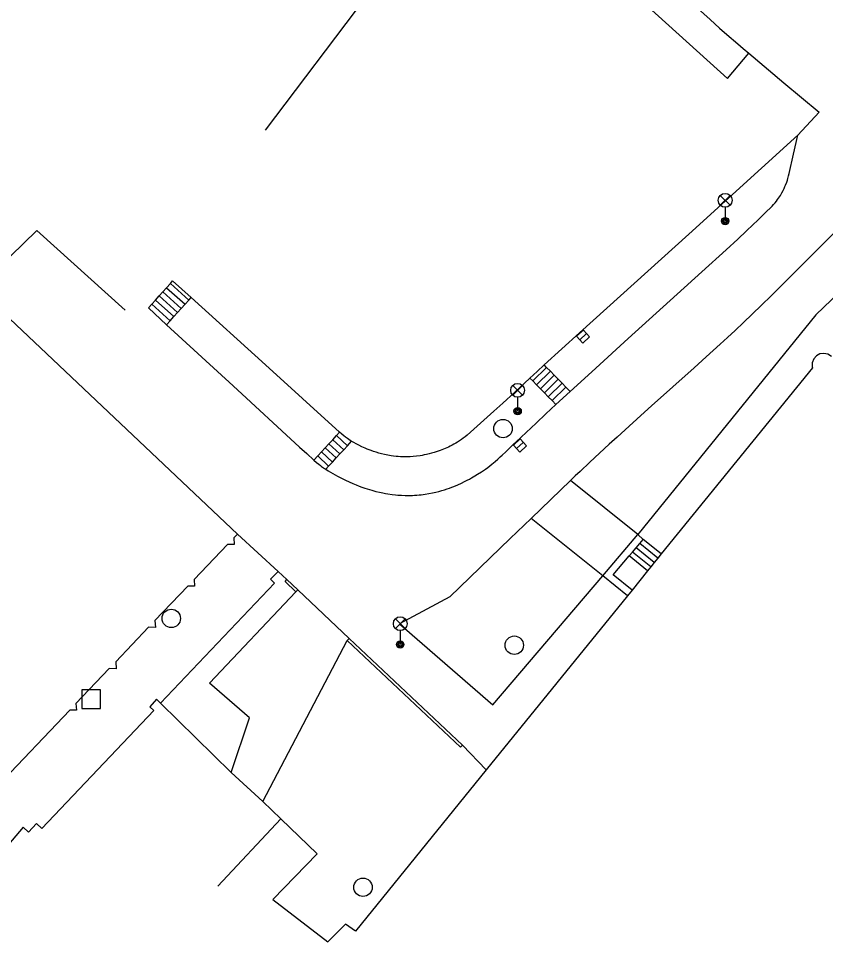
# Model space of a CAD drawing. Extents: x -538441 to -536770, y -1181008 to -1179809.
# Drawn here: x -537742.3 to -537698.6, y -1180844.3 to -1180793.5 of the extents above; entities that cross this region are included whole.
import ezdxf

# ---------------------------------------------------------------- set-up
doc = ezdxf.new("R2010")
doc.units = 0
for name, color, linetype in [('Vrstva 10', 7, 'Continuous'), ('Vrstva 11', 7, 'Continuous'), ('Vrstva 26', 7, 'Continuous'), ('Vrstva 27', 7, 'Continuous'), ('Vrstva 33', 7, 'Continuous'), ('Vrstva 5', 7, 'Continuous'), ('Vrstva 7', 7, 'Continuous')]:
    doc.layers.add(name, color=color, linetype=linetype)

msp = doc.modelspace()

# ---------------------------------------------------------------- linework, layer by layer
at = {"layer": 'Vrstva 10'}
msp.add_line((-537700.825, -1180796.915), (-537698.92, -1180798.51), dxfattribs=at)
msp.add_lwpolyline([(-537706.861, -1180791.643), (-537706.354, -1180792.113), (-537705.908, -1180792.522), (-537705.517, -1180792.879), (-537704.829, -1180793.499), (-537704.31, -1180793.961), (-537703.918, -1180794.304), (-537703.327, -1180794.815), (-537703.029, -1180795.068), (-537702.73, -1180795.32), (-537700.825, -1180796.915)], dxfattribs=at)
at = {"layer": 'Vrstva 11'}
for p, q in [((-537713.86, -1180787.64), (-537703.89, -1180796.69)), ((-537703.89, -1180796.69), (-537702.73, -1180795.32)), ((-537698.92, -1180798.51), (-537700.07, -1180799.75)), ((-537700.07, -1180799.75), (-537705.985, -1180805.11)), ((-537689.08, -1180799.79), (-537699.091, -1180809.494)), ((-537705.985, -1180805.11), (-537711.9, -1180810.47)), ((-537734.281, -1180808.02), (-537733.286, -1180808.914)), ((-537734.08, -1180807.797), (-537733.086, -1180808.69)), ((-537732.95, -1180808.54), (-537733.96, -1180807.65)), ((-537734.682, -1180808.466), (-537733.687, -1180809.36)), ((-537734.481, -1180808.243), (-537733.486, -1180809.137)), ((-537728.93, -1180812.195), (-537732.95, -1180808.54)), ((-537735.083, -1180808.913), (-537734.089, -1180809.806)), ((-537734.882, -1180808.689), (-537733.888, -1180809.582)), ((-537735.26, -1180809.11), (-537734.29, -1180810.03)), ((-537699.091, -1180809.494), (-537708.75, -1180821.39)), ((-537724.91, -1180815.85), (-537728.93, -1180812.195)), ((-537713.691, -1180812.331), (-537714.439, -1180813.064)), ((-537713.481, -1180812.545), (-537714.229, -1180813.278)), ((-537713.271, -1180812.76), (-537714.019, -1180813.493)), ((-537713.061, -1180812.974), (-537713.809, -1180813.707)), ((-537712.851, -1180813.188), (-537713.599, -1180813.921)), ((-537712.642, -1180813.403), (-537713.39, -1180814.135)), ((-537713.18, -1180814.35), (-537712.408, -1180813.642)), ((-537724.482, -1180816.578), (-537725.075, -1180816.029)), ((-537725.094, -1180817.238), (-537725.687, -1180816.689)), ((-537724.89, -1180817.018), (-537725.483, -1180816.469)), ((-537724.686, -1180816.798), (-537725.279, -1180816.249)), ((-537725.502, -1180817.679), (-537726.096, -1180817.129)), ((-537725.298, -1180817.458), (-537725.891, -1180816.909)), ((-537708.75, -1180821.39), (-537712.4, -1180818.46)), ((-537710.65, -1180823.62), (-537714.525, -1180820.51)), ((-537715.665, -1180821.61), (-537718.93, -1180824.76)), ((-537707.472, -1180822.44), (-537708.446, -1180821.649)), ((-537707.85, -1180822.905), (-537708.835, -1180822.105)), ((-537707.661, -1180822.672), (-537708.64, -1180821.877)), ((-537708.214, -1180823.354), (-537709.209, -1180822.546)), ((-537708.039, -1180823.138), (-537709.029, -1180822.334)), ((-537716.6, -1180830.61), (-537710.65, -1180823.62)), ((-537731.96, -1180829.43), (-537727.283, -1180824.489)), ((-537724.39, -1180827.01), (-537727.18, -1180824.38)), ((-537718.93, -1180824.76), (-537721.66, -1180826.23)), ((-537721.66, -1180826.23), (-537716.6, -1180830.61)), ((-537729.06, -1180835.85), (-537724.492, -1180827.119)), ((-537729.8, -1180831.32), (-537731.96, -1180829.43)), ((-537730.776, -1180834.266), (-537729.8, -1180831.32)), ((-537718.25, -1180832.8), (-537716.965, -1180834.133))]:
    msp.add_line(p, q, dxfattribs=at)
for points in [[(-537700.87, -1180802.757), (-537700.816, -1180802.645), (-537700.772, -1180802.546), (-537700.736, -1180802.459), (-537700.677, -1180802.304), (-537700.637, -1180802.186), (-537700.61, -1180802.098), (-537700.573, -1180801.964), (-537700.54, -1180801.83), (-537700.305, -1180800.79), (-537700.07, -1180799.75)], [(-537695.49, -1180802.44), (-537698.505, -1180805.445), (-537701.52, -1180808.45), (-537702.05, -1180808.972), (-537702.551, -1180809.457)], [(-537702.248, -1180804.364), (-537701.858, -1180803.985), (-537701.47, -1180803.6), (-537701.383, -1180803.509), (-537701.305, -1180803.42), (-537701.235, -1180803.334), (-537701.172, -1180803.25), (-537701.115, -1180803.171), (-537701.064, -1180803.094), (-537701.018, -1180803.022), (-537700.937, -1180802.882), (-537700.87, -1180802.757)], [(-537703.96, -1180805.96), (-537703.329, -1180805.381), (-537702.859, -1180804.945), (-537702.509, -1180804.614), (-537702.248, -1180804.364)], [(-537711.025, -1180812.377), (-537709.26, -1180810.771), (-537706.609, -1180808.367), (-537705.284, -1180807.164), (-537703.96, -1180805.96)], [(-537735.26, -1180809.11), (-537735.083, -1180808.913), (-537734.882, -1180808.689), (-537734.682, -1180808.466), (-537734.481, -1180808.243), (-537734.281, -1180808.02), (-537734.08, -1180807.797), (-537733.96, -1180807.65)], [(-537734.29, -1180810.03), (-537734.089, -1180809.806), (-537733.888, -1180809.582), (-537733.687, -1180809.36), (-537733.486, -1180809.137), (-537733.286, -1180808.914), (-537733.086, -1180808.69), (-537732.95, -1180808.54)], [(-537702.551, -1180809.457), (-537703.024, -1180809.908), (-537703.471, -1180810.328), (-537703.892, -1180810.719), (-537704.288, -1180811.084), (-537705.035, -1180811.765), (-537705.691, -1180812.357), (-537707.998, -1180814.42), (-537708.574, -1180814.937), (-537709.435, -1180815.716), (-537709.863, -1180816.107)], [(-537734.29, -1180810.03), (-537730.685, -1180813.34), (-537727.08, -1180816.65)], [(-537711.9, -1180810.47), (-537712.86, -1180811.335), (-537713.82, -1180812.2)], [(-537713.82, -1180812.2), (-537714.206, -1180812.554), (-537714.59, -1180812.91)], [(-537712.408, -1180813.642), (-537712.642, -1180813.403), (-537712.851, -1180813.188), (-537713.061, -1180812.974), (-537713.271, -1180812.76), (-537713.481, -1180812.545), (-537713.691, -1180812.331), (-537713.82, -1180812.2)], [(-537712.408, -1180813.642), (-537712.032, -1180813.297), (-537711.025, -1180812.377)], [(-537714.59, -1180812.91), (-537715.434, -1180813.687), (-537716.068, -1180814.268), (-537716.545, -1180814.702), (-537716.905, -1180815.027), (-537717.449, -1180815.514), (-537718, -1180816), (-537718.104, -1180816.087), (-537718.207, -1180816.169), (-537718.31, -1180816.245), (-537718.413, -1180816.316), (-537718.515, -1180816.382), (-537718.616, -1180816.443), (-537718.715, -1180816.501), (-537718.813, -1180816.554), (-537718.909, -1180816.603), (-537719.003, -1180816.65), (-537719.096, -1180816.692), (-537719.278, -1180816.77), (-537719.452, -1180816.837)], [(-537713.18, -1180814.35), (-537713.39, -1180814.135), (-537713.599, -1180813.921), (-537713.809, -1180813.707), (-537714.019, -1180813.493), (-537714.229, -1180813.278), (-537714.439, -1180813.064), (-537714.59, -1180812.91)], [(-537717.574, -1180818.211), (-537717.43, -1180818.124), (-537717.215, -1180817.986), (-537717, -1180817.84), (-537716.872, -1180817.749), (-537716.758, -1180817.663), (-537716.655, -1180817.583), (-537716.562, -1180817.507), (-537716.478, -1180817.436), (-537716.325, -1180817.304), (-537716.198, -1180817.187), (-537716.089, -1180817.085), (-537715.903, -1180816.905), (-537715.627, -1180816.634), (-537715.485, -1180816.497), (-537715.34, -1180816.36), (-537714.261, -1180815.354), (-537713.722, -1180814.851), (-537713.18, -1180814.35)], [(-537726.3, -1180817.35), (-537726.096, -1180817.129), (-537725.891, -1180816.909), (-537725.687, -1180816.689), (-537725.483, -1180816.469), (-537725.279, -1180816.249), (-537725.075, -1180816.029), (-537724.91, -1180815.85)], [(-537724.258, -1180816.336), (-537724.328, -1180816.292), (-537724.482, -1180816.19), (-537724.594, -1180816.109), (-537724.676, -1180816.047), (-537724.795, -1180815.95), (-537724.91, -1180815.85)], [(-537709.863, -1180816.107), (-537710.29, -1180816.5)], [(-537727.08, -1180816.65), (-537726.691, -1180817.001), (-537726.3, -1180817.35)], [(-537725.66, -1180817.85), (-537725.502, -1180817.679), (-537725.298, -1180817.458), (-537725.094, -1180817.238), (-537724.89, -1180817.018), (-537724.686, -1180816.798), (-537724.482, -1180816.578), (-537724.258, -1180816.336)], [(-537719.452, -1180816.837), (-537719.617, -1180816.895), (-537719.774, -1180816.944), (-537719.922, -1180816.985), (-537720.061, -1180817.021), (-537720.193, -1180817.051), (-537720.316, -1180817.076), (-537720.432, -1180817.097), (-537720.541, -1180817.115), (-537720.745, -1180817.142), (-537720.923, -1180817.16), (-537721.078, -1180817.171), (-537721.213, -1180817.176), (-537721.33, -1180817.179), (-537721.432, -1180817.178), (-537721.608, -1180817.173), (-537721.739, -1180817.165), (-537721.836, -1180817.157), (-537721.979, -1180817.141), (-537722.12, -1180817.12), (-537722.3, -1180817.088), (-537722.471, -1180817.052), (-537722.633, -1180817.013), (-537722.786, -1180816.972), (-537722.929, -1180816.93), (-537723.063, -1180816.887), (-537723.189, -1180816.843), (-537723.306, -1180816.8), (-537723.416, -1180816.757), (-537723.518, -1180816.715), (-537723.708, -1180816.631), (-537723.872, -1180816.551), (-537724.013, -1180816.478), (-537724.134, -1180816.41), (-537724.238, -1180816.348), (-537724.258, -1180816.336)], [(-537710.29, -1180816.5), (-537711.35, -1180817.475), (-537711.878, -1180817.964), (-537712.14, -1180818.211), (-537712.4, -1180818.46), (-537714.525, -1180820.51), (-537715.665, -1180821.61)], [(-537726.3, -1180817.35), (-537726.151, -1180817.482), (-537726.039, -1180817.577), (-537725.952, -1180817.646), (-537725.884, -1180817.697), (-537725.776, -1180817.774), (-537725.719, -1180817.812), (-537725.66, -1180817.85)], [(-537725.66, -1180817.85), (-537725.526, -1180817.933), (-537725.396, -1180818.01), (-537725.27, -1180818.084), (-537725.026, -1180818.219), (-537724.797, -1180818.339), (-537724.583, -1180818.445), (-537724.381, -1180818.539), (-537724.193, -1180818.622), (-537724.016, -1180818.695), (-537723.85, -1180818.76), (-537723.694, -1180818.818), (-537723.548, -1180818.868), (-537723.412, -1180818.913), (-537723.283, -1180818.953), (-537723.163, -1180818.988), (-537722.938, -1180819.049), (-537722.741, -1180819.096), (-537722.568, -1180819.132), (-537722.417, -1180819.161), (-537722.285, -1180819.183), (-537722.054, -1180819.216), (-537721.88, -1180819.236), (-537721.75, -1180819.248), (-537721.555, -1180819.262), (-537721.36, -1180819.27), (-537721.224, -1180819.272), (-537721.092, -1180819.272), (-537720.964, -1180819.268), (-537720.84, -1180819.262), (-537720.719, -1180819.255), (-537720.603, -1180819.245), (-537720.49, -1180819.233), (-537720.271, -1180819.205), (-537720.066, -1180819.171), (-537719.874, -1180819.134), (-537719.694, -1180819.093), (-537719.524, -1180819.05), (-537719.366, -1180819.005), (-537719.217, -1180818.96), (-537719.078, -1180818.914), (-537718.948, -1180818.868), (-537718.826, -1180818.823), (-537718.711, -1180818.778), (-537718.496, -1180818.687), (-537718.308, -1180818.602), (-537718.144, -1180818.523), (-537718.001, -1180818.45), (-537717.875, -1180818.383), (-537717.766, -1180818.322), (-537717.574, -1180818.211)]]:
    msp.add_lwpolyline(points, dxfattribs=at)
at = {"layer": 'Vrstva 26'}
msp.add_lwpolyline([(-537738.87, -1180830.8), (-537737.87, -1180830.8), (-537737.87, -1180829.8), (-537738.87, -1180829.8)], close=True, dxfattribs=at)
at = {"layer": 'Vrstva 27'}
for p, q in [((-537711.524, -1180810.501), (-537711.896, -1180810.837)), ((-537714.953, -1180816.393), (-537715.317, -1180816.735))]:
    msp.add_line(p, q, dxfattribs=at)
for points in [[(-537711.692, -1180810.316), (-537712.063, -1180810.651), (-537711.728, -1180811.022), (-537711.357, -1180810.687)], [(-537715.124, -1180816.211), (-537715.488, -1180816.553), (-537715.146, -1180816.917), (-537714.782, -1180816.575)]]:
    msp.add_lwpolyline(points, close=True, dxfattribs=at)
for centre in [(-537716.05, -1180815.65), (-537734.03, -1180825.93), (-537715.44, -1180827.38), (-537723.64, -1180840.49)]:
    msp.add_circle(centre, 0.5, dxfattribs=at)
at = {"layer": 'Vrstva 33'}
for p, q in [((-537704.275, -1180803.55), (-537703.745, -1180803.02)), ((-537704.275, -1180803.02), (-537703.745, -1180803.55)), ((-537704.01, -1180803.66), (-537704.01, -1180804.41)), ((-537715.525, -1180813.84), (-537714.995, -1180813.31)), ((-537715.525, -1180813.31), (-537714.995, -1180813.84)), ((-537715.26, -1180813.95), (-537715.26, -1180814.7)), ((-537721.885, -1180826.48), (-537721.355, -1180825.95)), ((-537721.885, -1180825.95), (-537721.355, -1180826.48)), ((-537721.62, -1180826.59), (-537721.62, -1180827.34))]:
    msp.add_line(p, q, dxfattribs=at)
for centre, radius in [((-537704.01, -1180803.285), 0.375), ((-537704.01, -1180804.41), 0.2), ((-537704.01, -1180804.41), 0.145), ((-537704.01, -1180804.41), 0.0876), ((-537715.26, -1180813.575), 0.375), ((-537715.26, -1180814.7), 0.2), ((-537715.26, -1180814.7), 0.145), ((-537715.26, -1180814.7), 0.0876), ((-537721.62, -1180826.215), 0.375), ((-537721.62, -1180827.34), 0.2), ((-537721.62, -1180827.34), 0.145), ((-537721.62, -1180827.34), 0.0876)]:
    msp.add_circle(centre, radius, dxfattribs=at)
at = {"layer": 'Vrstva 5'}
for p, q in [((-537728.93, -1180799.48), (-537720.86, -1180788.81)), ((-537744.55, -1180808.046), (-537741.309, -1180804.924)), ((-537741.309, -1180804.924), (-537736.53, -1180809.24)), ((-537730.44, -1180821.36), (-537744.55, -1180808.046)), ((-537730.44, -1180821.36), (-537730.646, -1180821.566)), ((-537730.646, -1180821.566), (-537730.62, -1180821.93)), ((-537728.23, -1180823.39), (-537730.44, -1180821.36)), ((-537730.982, -1180821.919), (-537732.796, -1180823.823)), ((-537730.62, -1180821.93), (-537730.982, -1180821.919)), ((-537732.796, -1180823.823), (-537732.77, -1180824.19)), ((-537728.23, -1180823.39), (-537728.65, -1180823.81)), ((-537728.65, -1180823.81), (-537728.443, -1180824.027)), ((-537727.76, -1180823.83), (-537728.23, -1180823.39)), ((-537733.136, -1180824.179), (-537734.916, -1180826.048)), ((-537728.443, -1180824.027), (-537734.608, -1180830.511)), ((-537732.77, -1180824.19), (-537733.136, -1180824.179)), ((-537734.916, -1180826.048), (-537734.89, -1180826.42)), ((-537735.26, -1180826.41), (-537737.037, -1180828.276)), ((-537734.89, -1180826.42), (-537735.26, -1180826.41)), ((-537737.037, -1180828.276), (-537737.01, -1180828.66)), ((-537737.393, -1180828.649), (-537739.196, -1180830.541)), ((-537737.01, -1180828.66), (-537737.393, -1180828.649)), ((-537734.83, -1180830.31), (-537735.2, -1180830.72)), ((-537734.83, -1180830.31), (-537734.608, -1180830.511)), ((-537739.529, -1180830.89), (-537743.51, -1180835.07)), ((-537734.978, -1180830.921), (-537741.05, -1180837.307)), ((-537739.17, -1180830.9), (-537739.529, -1180830.89)), ((-537739.196, -1180830.541), (-537739.17, -1180830.9)), ((-537735.2, -1180830.72), (-537734.978, -1180830.921)), ((-537741.33, -1180837.04), (-537741.773, -1180837.504)), ((-537741.05, -1180837.307), (-537741.33, -1180837.04)), ((-537731.507, -1180840.431), (-537728.09, -1180836.78)), ((-537726.13, -1180838.68), (-537728.09, -1180836.78)), ((-537742.06, -1180837.23), (-537749.06, -1180845.5)), ((-537741.773, -1180837.504), (-537742.06, -1180837.23)), ((-537728.531, -1180841.157), (-537726.13, -1180838.68)), ((-537728.531, -1180841.157), (-537725.54, -1180843.45)), ((-537724.59, -1180842.49), (-537725.54, -1180843.45)), ((-537724.05, -1180842.86), (-537724.59, -1180842.49))]:
    msp.add_line(p, q, dxfattribs=at)
for points in [[(-537698.253, -1180811.745), (-537698.438, -1180811.623), (-537698.654, -1180811.574), (-537698.874, -1180811.604), (-537699.069, -1180811.71), (-537699.214, -1180811.877), (-537699.291, -1180812.085), (-537699.29, -1180812.307), (-537699.28, -1180812.35)], [(-537699.28, -1180812.35), (-537707.472, -1180822.44)], [(-537707.661, -1180822.672), (-537707.85, -1180822.905)], [(-537707.472, -1180822.44), (-537707.661, -1180822.672)], [(-537708.039, -1180823.138), (-537708.214, -1180823.354)], [(-537707.85, -1180822.905), (-537708.039, -1180823.138)], [(-537708.214, -1180823.354), (-537709.06, -1180824.395)], [(-537709.312, -1180824.706), (-537716.965, -1180834.133)], [(-537709.06, -1180824.395), (-537709.312, -1180824.706)], [(-537730.776, -1180834.266), (-537734.608, -1180830.511)], [(-537729.06, -1180835.85), (-537730.776, -1180834.266)], [(-537716.965, -1180834.133), (-537724.05, -1180842.86)], [(-537728.09, -1180836.78), (-537729.06, -1180835.85)]]:
    msp.add_lwpolyline(points, dxfattribs=at)
at = {"layer": 'Vrstva 7'}
for p, q in [((-537727.864, -1180823.938), (-537727.283, -1180824.489)), ((-537724.492, -1180827.119), (-537718.352, -1180832.909))]:
    msp.add_line(p, q, dxfattribs=at)
for points in [[(-537709.312, -1180824.706), (-537710.65, -1180823.62), (-537708.75, -1180821.39), (-537708.446, -1180821.649)], [(-537709.06, -1180824.395), (-537710.08, -1180823.568), (-537709.209, -1180822.546), (-537709.029, -1180822.334), (-537708.835, -1180822.105), (-537708.64, -1180821.877), (-537708.446, -1180821.649)], [(-537727.864, -1180823.938), (-537727.76, -1180823.83), (-537727.18, -1180824.38), (-537727.283, -1180824.489)], [(-537724.492, -1180827.119), (-537724.39, -1180827.01)], [(-537724.39, -1180827.01), (-537718.25, -1180832.8)], [(-537718.25, -1180832.8), (-537718.352, -1180832.909)]]:
    msp.add_lwpolyline(points, dxfattribs=at)

doc.saveas('drawing.dxf')
